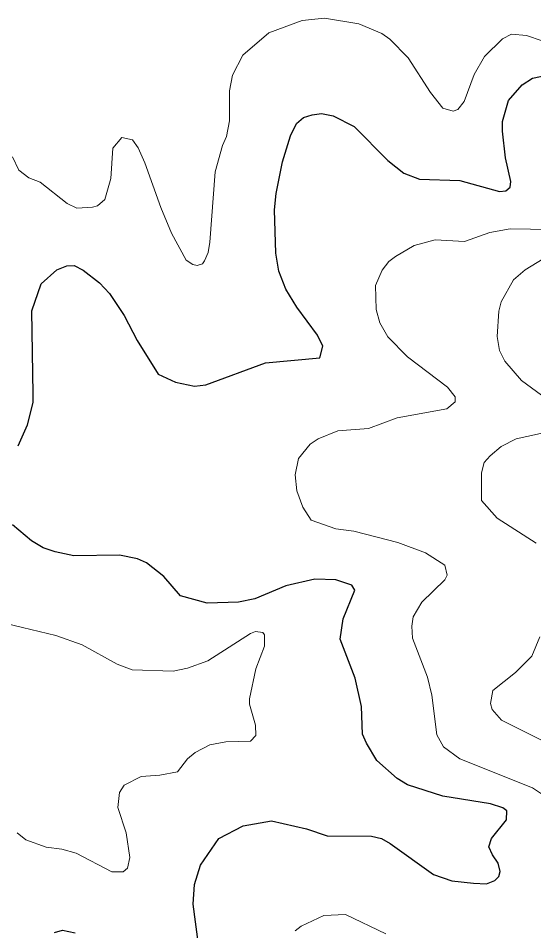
# Model space of a CAD drawing. Extents: x 294.2 to 320.3, y 7482.7 to 7510.7.
# Drawn here: x 296.095 to 296.975, y 7485.625 to 7487.181 of the extents above; entities that cross this region are included whole.
import ezdxf

# ---------------------------------------------------------------- set-up
doc = ezdxf.new("R2010")
doc.units = 0
doc.header["$LTSCALE"] = 0.032
doc.layers.add('1', color=7, linetype='Continuous', lineweight=25)
doc.layers.add('2', color=7, linetype='Continuous', lineweight=13)

msp = doc.modelspace()

# ---------------------------------------------------------------- linework, layer by layer
at = {"layer": '1'}
for points in [[(296.2338, 7486.7297), (296.251, 7486.7114), (296.2764, 7486.6739), (296.2986, 7486.631), (296.334, 7486.5736), (296.3637, 7486.5602), (296.3959, 7486.5532), (296.4153, 7486.5554), (296.5171, 7486.5934), (296.6103, 7486.6017), (296.6154, 7486.6215), (296.6058, 7486.6406), (296.5707, 7486.6879), (296.5522, 7486.7186), (296.5401, 7486.7492), (296.535, 7486.7799), (296.5324, 7486.8539), (296.5356, 7486.882), (296.5465, 7486.9357), (296.56, 7486.9805), (296.5703, 7487.0015), (296.582, 7487.0117), (296.5969, 7487.016), (296.613, 7487.0182), (296.633, 7487.0144), (296.6684, 7486.9963), (296.7258, 7486.9382), (296.7533, 7486.9165), (296.7801, 7486.9063), (296.8491, 7486.9043), (296.9168, 7486.8852), (296.9276, 7486.8865), (296.9347, 7486.8928), (296.9359, 7486.9025), (296.927, 7486.9426), (296.9219, 7486.988), (296.9219, 7487.0046), (296.9321, 7487.0403), (296.9551, 7487.0672), (296.9732, 7487.0787), (296.9976, 7487.0835)], [(296.1187, 7486.682), (296.1343, 7486.7277), (296.1612, 7486.7519), (296.1784, 7486.7583), (296.1911, 7486.7594), (296.2061, 7486.7513), (296.2338, 7486.7297)], [(296.095, 7486.4517), (296.111, 7486.4875), (296.1206, 7486.5257), (296.1206, 7486.5398), (296.1187, 7486.682)], [(296.4028, 7485.6012), (296.3938, 7485.6702), (296.3964, 7485.7034), (296.4066, 7485.7366), (296.4379, 7485.7819), (296.4793, 7485.8038), (296.5273, 7485.8119), (296.5872, 7485.7984), (296.6224, 7485.7866), (296.6984, 7485.7857), (296.715, 7485.7819), (296.7303, 7485.7736), (296.8038, 7485.7206), (296.8354, 7485.7098), (296.8725, 7485.7055), (296.8942, 7485.7044), (296.9086, 7485.7103), (296.9152, 7485.7173), (296.918, 7485.7254), (296.9144, 7485.7399), (296.9044, 7485.7539), (296.8983, 7485.7679), (296.9027, 7485.7819), (296.9283, 7485.8136), (296.9289, 7485.8292), (296.9225, 7485.8343), (296.9015, 7485.8413), (296.8197, 7485.8541), (296.7597, 7485.8732), (296.7418, 7485.8841), (296.7074, 7485.9147), (296.6895, 7485.9447), (296.6831, 7485.9601), (296.6812, 7486.0073), (296.6701, 7486.0555), (296.6446, 7486.1217), (296.6498, 7486.1566), (296.6698, 7486.2056), (296.6648, 7486.2137), (296.6371, 7486.2231), (296.6014, 7486.2244), (296.5522, 7486.2129), (296.4992, 7486.1905), (296.4711, 7486.1848), (296.4175, 7486.1835), (296.3722, 7486.1956), (296.3441, 7486.2289), (296.3141, 7486.2518), (296.2987, 7486.2589), (296.2681, 7486.2653), (296.1902, 7486.264), (296.1583, 7486.271), (296.1378, 7486.2774), (296.118, 7486.2895), (296.0854, 7486.3169)], [(296.1572, 7485.6217), (296.1711, 7485.6255), (296.1927, 7485.6212)]]:
    msp.add_lwpolyline(points, dxfattribs=at)
at = {"layer": '2'}
for points in [[(296.4609, 7487.0838), (296.4788, 7487.1176), (296.5228, 7487.1559), (296.5797, 7487.177), (296.618, 7487.1808), (296.6767, 7487.1713), (296.7156, 7487.1547), (296.7297, 7487.1451), (296.761, 7487.1132), (296.7987, 7487.0544), (296.8197, 7487.0276), (296.8376, 7487.0225), (296.8453, 7487.025), (296.8561, 7487.0391), (296.8733, 7487.0851), (296.8912, 7487.1157), (296.9219, 7487.1457), (296.9372, 7487.1534), (296.9628, 7487.1514), (296.9896, 7487.1425)], [(296.4226, 7486.799), (296.4315, 7486.9191), (296.4437, 7486.9638), (296.4507, 7486.9791), (296.4558, 7487.0059), (296.4558, 7487.057), (296.4609, 7487.0838)], [(296.0854, 7486.9446), (296.0963, 7486.9216), (296.1136, 7486.9088), (296.1327, 7486.9011), (296.1787, 7486.8648), (296.1953, 7486.8571), (296.2221, 7486.8584), (296.2304, 7486.861), (296.2432, 7486.8718), (296.2534, 7486.9076), (296.2566, 7486.9592), (296.2719, 7486.9772), (296.2904, 7486.9733), (296.3, 7486.9599), (296.3115, 7486.9344), (296.339, 7486.8578), (296.3568, 7486.8144), (296.3817, 7486.7683), (296.3932, 7486.7607), (296.4009, 7486.7594), (296.4098, 7486.762), (296.413, 7486.7671), (296.4194, 7486.7812), (296.4226, 7486.799)], [(297.0068, 7485.8457), (296.973, 7485.8681), (296.8491, 7485.9179), (296.821, 7485.9383), (296.8095, 7485.9588), (296.8012, 7486.0265), (296.7936, 7486.0571), (296.768, 7486.1235), (296.7673, 7486.144), (296.7693, 7486.1599), (296.784, 7486.1848), (296.8235, 7486.2231), (296.8274, 7486.2308), (296.8235, 7486.248), (296.7904, 7486.269), (296.7431, 7486.2869), (296.6678, 7486.3061), (296.6371, 7486.3099), (296.595, 7486.3246), (296.5809, 7486.347), (296.5707, 7486.3751), (296.5681, 7486.4019), (296.5739, 7486.43), (296.5937, 7486.4542), (296.6071, 7486.4638), (296.641, 7486.4772), (296.6933, 7486.481), (296.7418, 7486.4996), (296.8267, 7486.5149), (296.8408, 7486.5264), (296.8408, 7486.5353), (296.828, 7486.5519), (296.7597, 7486.6036), (296.7259, 7486.6375), (296.7124, 7486.6611), (296.706, 7486.6841), (296.7048, 7486.725), (296.7163, 7486.7511), (296.7278, 7486.7658), (296.7393, 7486.7747), (296.7712, 7486.7933), (296.807, 7486.8028), (296.8568, 7486.8003), (296.9002, 7486.8156), (296.9347, 7486.8214), (297.0381, 7486.8201)], [(296.9909, 7486.7703), (296.9602, 7486.7518), (296.9404, 7486.7345), (296.9193, 7486.6969), (296.9155, 7486.6815), (296.9129, 7486.6381), (296.9167, 7486.6139), (296.9257, 7486.596), (296.9544, 7486.5628), (296.9883, 7486.5379)], [(297.0049, 7486.4766), (296.9449, 7486.4638), (296.9193, 7486.4504), (296.9008, 7486.4345), (296.8906, 7486.423), (296.8861, 7486.4057), (296.8861, 7486.3585), (296.9129, 7486.3285), (296.9793, 7486.2856)], [(296.0938, 7485.7915), (296.1085, 7485.7794), (296.143, 7485.7672), (296.1698, 7485.764), (296.194, 7485.757), (296.2553, 7485.7251), (296.2745, 7485.7251), (296.2821, 7485.7315), (296.2859, 7485.7494), (296.2795, 7485.7915), (296.2655, 7485.8349), (296.2681, 7485.8605), (296.2764, 7485.8726), (296.3051, 7485.8879), (296.3371, 7485.8898), (296.367, 7485.8956), (296.3843, 7485.9179), (296.3971, 7485.9288), (296.4226, 7485.9415), (296.4494, 7485.9466), (296.4916, 7485.9479), (296.5011, 7485.9575), (296.5005, 7485.9754), (296.4902, 7486.0111), (296.4902, 7486.0201), (296.5011, 7486.0712), (296.5158, 7486.1101), (296.5158, 7486.1293), (296.5126, 7486.1331), (296.5005, 7486.135), (296.4916, 7486.1318), (296.4188, 7486.0852), (296.3843, 7486.0724), (296.36, 7486.0673), (296.2898, 7486.0698), (296.2643, 7486.0795), (296.2043, 7486.112), (296.1596, 7486.128), (296.074, 7486.1484)], [(296.9857, 7486.1261), (296.9717, 7486.0929), (296.9442, 7486.0648), (296.9053, 7486.0341), (296.9014, 7486.0124), (296.904, 7486.0022), (296.9199, 7485.9837), (296.9998, 7485.9441)], [(296.5681, 7485.6242), (296.5784, 7485.6325), (296.6167, 7485.6504), (296.6537, 7485.6523), (296.7227, 7485.6191)]]:
    msp.add_lwpolyline(points, dxfattribs=at)

doc.saveas('drawing.dxf')
